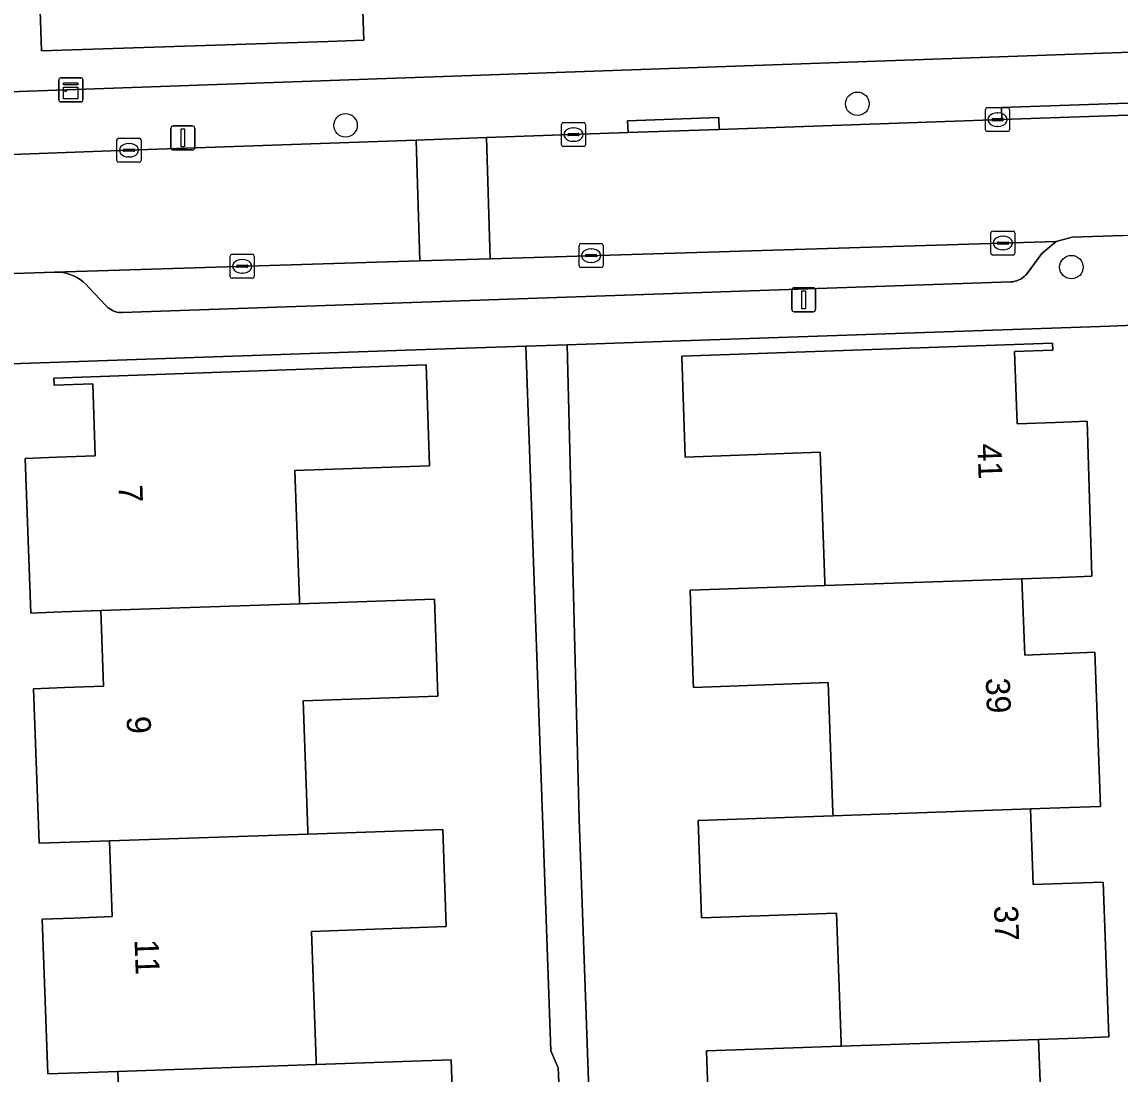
# Model space of a CAD drawing. Extents: x 161084 to 161928, y 385354 to 386522.
# Drawn here: x 161647.18 to 161692.9, y 386373.23 to 386417.03 of the extents above; entities that cross this region are included whole.
import ezdxf

# ---------------------------------------------------------------- set-up
doc = ezdxf.new("R2010")
doc.units = 0
for name, color, linetype in [('IMGEO_Boom', 7, 'Continuous'), ('IMGEO_Erf', 7, 'Continuous'), ('IMGEO_Kast', 7, 'Continuous'), ('IMGEO_Kolk', 7, 'Continuous'), ('IMGEO_Lichtmast', 7, 'Continuous'), ('IMGEO_Muur', 7, 'Continuous'), ('IMGEO_Pand', 7, 'Continuous'), ('IMGEO_Pand_nummerreeks', 7, 'Continuous'), ('IMGEO_Parkeervlak_open', 7, 'Continuous'), ('IMGEO_Rijbaan_lokaal_open', 7, 'Continuous'), ('IMGEO_Voetpad_open', 7, 'Continuous')]:
    doc.layers.add(name, color=color, linetype=linetype)

msp = doc.modelspace()

# ---------------------------------------------------------------- linework, layer by layer
at = {"layer": 'IMGEO_Boom'}
for centre in [(161681.963, 386413.623), (161660.65, 386412.726), (161690.874, 386406.823)]:
    msp.add_circle(centre, 0.489, dxfattribs=at)
at = {"layer": 'IMGEO_Erf'}
for points in [[(161642.807, 386444.027), (161643.913, 386414.021), (161736.105, 386417.289)], [(161661.217, 386421.974), (161661.409, 386416.265), (161659.922, 386416.215), (161647.995, 386415.832), (161647.773, 386422.544)], [(161696.458, 386340.02), (161694.138, 386404.428), (161692.468, 386404.371), (161674.625, 386403.756), (161669.872, 386403.593), (161670.374, 386383.84), (161671.064, 386364.776)], [(161675.82, 386370.137), (161675.675, 386374.19), (161681.29, 386374.385), (161681.285, 386374.536), (161681.092, 386379.931), (161675.478, 386379.73), (161675.334, 386383.784), (161680.949, 386383.979), (161680.944, 386384.128), (161680.751, 386389.523), (161675.137, 386389.322), (161675.128, 386389.581), (161674.993, 386393.378), (161680.607, 386393.57), (161680.602, 386393.72), (161680.409, 386399.115), (161674.796, 386398.914), (161674.647, 386403.11), (161690.091, 386403.663), (161690.102, 386403.363), (161688.503, 386403.306), (161688.611, 386400.298), (161690.209, 386400.357), (161691.529, 386400.406), (161691.723, 386393.95), (161690.439, 386393.906), (161688.813, 386393.85), (161688.93, 386390.669), (161690.567, 386390.735), (161691.848, 386390.787), (161692.084, 386384.367), (161690.798, 386384.322), (161689.168, 386384.265), (161689.281, 386381.115), (161690.914, 386381.175), (161692.199, 386381.222), (161692.43, 386374.773), (161691.14, 386374.728), (161689.51, 386374.671), (161689.623, 386371.519)], [(161651.287, 386370.211), (161651.17, 386373.341), (161649.545, 386373.285), (161648.249, 386373.24), (161648.015, 386379.671), (161649.316, 386379.725), (161650.933, 386379.792), (161650.818, 386382.935), (161649.187, 386382.879), (161647.887, 386382.835), (161647.656, 386389.272), (161648.955, 386389.32), (161650.574, 386389.38), (161650.461, 386392.521), (161648.842, 386392.465), (161647.544, 386392.42), (161647.31, 386398.86), (161648.629, 386398.907), (161650.228, 386398.964), (161650.13, 386401.962), (161648.521, 386401.904), (161648.51, 386402.204), (161664.001, 386402.76), (161664.152, 386398.553), (161658.536, 386398.352), (161658.73, 386392.956), (161658.735, 386392.807), (161664.353, 386393.001), (161664.498, 386388.961), (161658.882, 386388.76), (161659.076, 386383.364), (161659.081, 386383.217), (161664.699, 386383.409), (161664.844, 386379.369), (161659.228, 386379.168), (161659.422, 386373.772), (161659.427, 386373.625), (161665.045, 386373.818), (161665.19, 386369.777)]]:
    msp.add_lwpolyline(points, dxfattribs=at)
msp.add_lwpolyline([(161669.497, 386373.487), (161669.194, 386374.194), (161668.159, 386403.534), (161663.979, 386403.39), (161644.315, 386402.713), (161646.505, 386338.361), (161646.656, 386333.93), (161660.841, 386334.438), (161670.779, 386334.793), (161669.719, 386364.437), (161669.901, 386364.767)], close=True, dxfattribs=at)
at = {"layer": 'IMGEO_Kast'}
for p, q in [((161648.713, 386413.777), (161648.713, 386414.618)), ((161648.713, 386414.618), (161648.713, 386413.777)), ((161648.788, 386414.702), (161649.629, 386414.702)), ((161649.629, 386414.702), (161648.788, 386414.702)), ((161649.713, 386414.627), (161649.713, 386413.786)), ((161649.713, 386413.786), (161649.713, 386414.627)), ((161649.638, 386413.702), (161648.797, 386413.702)), ((161648.797, 386413.702), (161649.638, 386413.702))]:
    msp.add_line(p, q, dxfattribs=at)
for points in [[(161648.908, 386414.492), (161649.508, 386414.492), (161649.508, 386414.407), (161648.908, 386414.407), (161648.908, 386414.492)], [(161648.908, 386414.317), (161649.508, 386414.317), (161649.508, 386413.828), (161648.908, 386413.828), (161648.908, 386414.317)]]:
    msp.add_lwpolyline(points, dxfattribs=at)
msp.add_circle((161648.992, 386414.166), 0.0377, dxfattribs=at)
for centre, start, end in [((161648.791, 386414.624), 92.4484, 184.2845), ((161648.791, 386414.624), 92.4484, 184.2845), ((161649.635, 386414.624), 2.4484, 94.2845), ((161649.635, 386414.624), 2.4484, 94.2845), ((161648.791, 386413.78), 182.4484, 274.2845), ((161648.791, 386413.78), 182.4484, 274.2845), ((161649.635, 386413.78), 272.4484, 4.2845), ((161649.635, 386413.78), 272.4484, 4.2845)]:
    msp.add_arc(centre, 0.0779, start, end, dxfattribs=at)
at = {"layer": 'IMGEO_Kolk'}
for p, q in [((161687.298, 386412.536), (161687.298, 386413.388)), ((161687.373, 386413.462), (161688.225, 386413.462)), ((161688.299, 386413.388), (161688.299, 386412.536)), ((161669.715, 386412.84), (161670.567, 386412.84)), ((161687.557, 386412.956), (161687.557, 386412.968)), ((161687.995, 386412.919), (161687.597, 386412.919)), ((161687.6, 386413.005), (161687.998, 386413.005)), ((161687.786, 386413.242), (161687.811, 386413.242)), ((161688.041, 386412.968), (161688.041, 386412.956)), ((161669.64, 386411.914), (161669.64, 386412.766)), ((161669.899, 386412.334), (161669.899, 386412.346)), ((161669.942, 386412.383), (161670.34, 386412.383)), ((161670.128, 386412.62), (161670.153, 386412.62)), ((161670.383, 386412.346), (161670.383, 386412.334)), ((161670.641, 386412.766), (161670.641, 386411.914)), ((161688.225, 386412.462), (161687.373, 386412.462)), ((161687.809, 386412.682), (161687.784, 386412.682)), ((161651.132, 386411.263), (161651.132, 386412.115)), ((161651.207, 386412.189), (161652.059, 386412.189)), ((161651.62, 386411.969), (161651.645, 386411.969)), ((161652.133, 386412.115), (161652.133, 386411.263)), ((161670.337, 386412.297), (161669.939, 386412.297)), ((161670.151, 386412.06), (161670.126, 386412.06)), ((161651.391, 386411.683), (161651.391, 386411.695)), ((161651.829, 386411.646), (161651.431, 386411.646)), ((161651.434, 386411.732), (161651.832, 386411.732)), ((161651.875, 386411.695), (161651.875, 386411.683)), ((161670.567, 386411.84), (161669.715, 386411.84)), ((161652.059, 386411.189), (161651.207, 386411.189)), ((161651.643, 386411.409), (161651.618, 386411.409)), ((161687.523, 386407.399), (161687.523, 386408.251)), ((161687.598, 386408.325), (161688.45, 386408.325)), ((161688.524, 386408.251), (161688.524, 386407.399)), ((161670.447, 386407.801), (161671.299, 386407.801)), ((161687.782, 386407.819), (161687.782, 386407.831)), ((161688.22, 386407.782), (161687.822, 386407.782)), ((161687.825, 386407.868), (161688.223, 386407.868)), ((161688.011, 386408.105), (161688.036, 386408.105)), ((161688.266, 386407.831), (161688.266, 386407.819)), ((161655.922, 386407.357), (161656.774, 386407.357)), ((161670.372, 386406.875), (161670.372, 386407.727)), ((161670.631, 386407.295), (161670.631, 386407.307)), ((161670.674, 386407.344), (161671.072, 386407.344)), ((161670.86, 386407.581), (161670.885, 386407.581)), ((161671.115, 386407.307), (161671.115, 386407.295)), ((161671.373, 386407.727), (161671.373, 386406.875)), ((161688.45, 386407.325), (161687.598, 386407.325)), ((161688.034, 386407.545), (161688.009, 386407.545)), ((161655.847, 386406.431), (161655.847, 386407.283)), ((161656.106, 386406.851), (161656.106, 386406.863)), ((161656.149, 386406.9), (161656.547, 386406.9)), ((161656.335, 386407.137), (161656.36, 386407.137)), ((161656.59, 386406.863), (161656.59, 386406.851)), ((161656.848, 386407.283), (161656.848, 386406.431)), ((161671.069, 386407.258), (161670.671, 386407.258)), ((161670.883, 386407.021), (161670.858, 386407.021)), ((161656.544, 386406.814), (161656.146, 386406.814)), ((161656.358, 386406.577), (161656.333, 386406.577)), ((161671.299, 386406.801), (161670.447, 386406.801)), ((161656.774, 386406.357), (161655.922, 386406.357))]:
    msp.add_line(p, q, dxfattribs=at)
for points in [[(161687.298, 386412.536), (161687.298, 386413.388)], [(161687.373, 386413.462), (161688.225, 386413.462)], [(161688.299, 386413.388), (161688.299, 386412.536)], [(161669.715, 386412.84), (161670.567, 386412.84)], [(161669.64, 386411.914), (161669.64, 386412.766)], [(161670.641, 386412.766), (161670.641, 386411.914)], [(161688.225, 386412.462), (161687.373, 386412.462)], [(161651.132, 386411.263), (161651.132, 386412.115)], [(161651.207, 386412.189), (161652.059, 386412.189)], [(161652.133, 386412.115), (161652.133, 386411.263)], [(161670.567, 386411.84), (161669.715, 386411.84)], [(161652.059, 386411.189), (161651.207, 386411.189)], [(161687.523, 386407.399), (161687.523, 386408.251)], [(161687.598, 386408.325), (161688.45, 386408.325)], [(161688.524, 386408.251), (161688.524, 386407.399)], [(161670.447, 386407.801), (161671.299, 386407.801)], [(161655.922, 386407.357), (161656.774, 386407.357)], [(161670.372, 386406.875), (161670.372, 386407.727)], [(161671.373, 386407.727), (161671.373, 386406.875)], [(161688.45, 386407.325), (161687.598, 386407.325)], [(161655.847, 386406.431), (161655.847, 386407.283)], [(161656.848, 386407.283), (161656.848, 386406.431)], [(161671.299, 386406.801), (161670.447, 386406.801)], [(161656.774, 386406.357), (161655.922, 386406.357)]]:
    msp.add_lwpolyline(points, dxfattribs=at)
for centre, radius, start, end in [((161687.375, 386413.386), 0.0765, 91.552, 178.448), ((161687.375, 386413.386), 0.0765, 91.552, 178.448), ((161688.223, 386413.386), 0.0765, 1.552, 88.448), ((161688.223, 386413.386), 0.0765, 1.552, 88.448), ((161669.717, 386412.764), 0.0765, 91.552, 178.448), ((161669.717, 386412.764), 0.0765, 91.552, 178.448), ((161670.565, 386412.764), 0.0765, 1.552, 88.448), ((161670.565, 386412.764), 0.0765, 1.552, 88.448), ((161687.597, 386412.965), 0.0403, 85.8775, 175.7526), ((161687.594, 386412.955), 0.0366, 178.938, 274.7102), ((161687.998, 386412.962), 0.043, 264.8664, 352.4533), ((161688.002, 386412.967), 0.0386, 1.7309, 96.639), ((161669.939, 386412.343), 0.0403, 85.8775, 175.7526), ((161669.936, 386412.333), 0.0366, 178.938, 274.7102), ((161670.34, 386412.34), 0.043, 264.8664, 352.4533), ((161670.344, 386412.345), 0.0386, 1.7309, 96.639), ((161687.375, 386412.538), 0.0765, 181.552, 268.448), ((161687.375, 386412.538), 0.0765, 181.552, 268.448), ((161688.223, 386412.538), 0.0765, 271.552, 358.448), ((161688.223, 386412.538), 0.0765, 271.552, 358.448), ((161651.209, 386412.113), 0.0765, 91.552, 178.448), ((161651.209, 386412.113), 0.0765, 91.552, 178.448), ((161652.057, 386412.113), 0.0765, 1.552, 88.448), ((161652.057, 386412.113), 0.0765, 1.552, 88.448), ((161669.717, 386411.916), 0.0765, 181.552, 268.448), ((161669.717, 386411.916), 0.0765, 181.552, 268.448), ((161670.565, 386411.916), 0.0765, 271.552, 358.448), ((161670.565, 386411.916), 0.0765, 271.552, 358.448), ((161651.431, 386411.692), 0.0403, 85.8775, 175.7526), ((161651.428, 386411.682), 0.0366, 178.938, 274.7102), ((161651.832, 386411.689), 0.043, 264.8664, 352.4533), ((161651.836, 386411.694), 0.0386, 1.7309, 96.639), ((161651.209, 386411.265), 0.0765, 181.552, 268.448), ((161651.209, 386411.265), 0.0765, 181.552, 268.448), ((161652.057, 386411.265), 0.0765, 271.552, 358.448), ((161652.057, 386411.265), 0.0765, 271.552, 358.448), ((161687.6, 386408.249), 0.0765, 91.552, 178.448), ((161687.6, 386408.249), 0.0765, 91.552, 178.448), ((161688.448, 386408.249), 0.0765, 1.552, 88.448), ((161688.448, 386408.249), 0.0765, 1.552, 88.448), ((161670.449, 386407.725), 0.0765, 91.552, 178.448), ((161670.449, 386407.725), 0.0765, 91.552, 178.448), ((161671.297, 386407.725), 0.0765, 1.552, 88.448), ((161671.297, 386407.725), 0.0765, 1.552, 88.448), ((161687.822, 386407.828), 0.0403, 85.8775, 175.7526), ((161687.819, 386407.818), 0.0366, 178.938, 274.7102), ((161688.223, 386407.825), 0.043, 264.8664, 352.4533), ((161688.227, 386407.83), 0.0386, 1.7309, 96.639), ((161655.924, 386407.281), 0.0765, 91.552, 178.448), ((161655.924, 386407.281), 0.0765, 91.552, 178.448), ((161656.772, 386407.281), 0.0765, 1.552, 88.448), ((161656.772, 386407.281), 0.0765, 1.552, 88.448), ((161670.671, 386407.304), 0.0403, 85.8775, 175.7526), ((161671.076, 386407.306), 0.0386, 1.7309, 96.639), ((161687.6, 386407.401), 0.0765, 181.552, 268.448), ((161687.6, 386407.401), 0.0765, 181.552, 268.448), ((161688.448, 386407.401), 0.0765, 271.552, 358.448), ((161688.448, 386407.401), 0.0765, 271.552, 358.448), ((161656.146, 386406.86), 0.0403, 85.8775, 175.7526), ((161656.143, 386406.85), 0.0366, 178.938, 274.7102), ((161656.547, 386406.857), 0.043, 264.8664, 352.4533), ((161656.551, 386406.862), 0.0386, 1.7309, 96.639), ((161670.449, 386406.877), 0.0765, 181.552, 268.448), ((161670.449, 386406.877), 0.0765, 181.552, 268.448), ((161670.668, 386407.294), 0.0366, 178.938, 274.7102), ((161671.072, 386407.301), 0.043, 264.8664, 352.4533), ((161671.297, 386406.877), 0.0765, 271.552, 358.448), ((161671.297, 386406.877), 0.0765, 271.552, 358.448), ((161655.924, 386406.433), 0.0765, 181.552, 268.448), ((161655.924, 386406.433), 0.0765, 181.552, 268.448), ((161656.772, 386406.433), 0.0765, 271.552, 358.448), ((161656.772, 386406.433), 0.0765, 271.552, 358.448)]:
    msp.add_arc(centre, radius, start, end, dxfattribs=at)
for centre, major_axis, ratio, start_param, end_param in [((161687.785, 386412.962), (-0.387, 0.002), 0.722429, 4.712389, 7.853982), ((161687.81, 386412.962), (-0.39, 0.002), 0.717154, 1.570796, 4.712389), ((161670.127, 386412.34), (-0.387, 0.002), 0.722429, 4.712389, 7.853982), ((161670.152, 386412.34), (-0.39, 0.002), 0.717154, 1.570796, 4.712389), ((161651.619, 386411.689), (-0.387, 0.002), 0.722429, 4.712389, 7.853982), ((161651.644, 386411.689), (-0.39, 0.002), 0.717154, 1.570796, 4.712389), ((161688.01, 386407.825), (-0.387, 0.002), 0.722429, 4.712389, 7.853982), ((161688.035, 386407.825), (-0.39, 0.002), 0.717154, 1.570796, 4.712389), ((161670.859, 386407.301), (-0.387, 0.002), 0.722429, 4.712389, 7.853982), ((161670.884, 386407.301), (-0.39, 0.002), 0.717154, 1.570796, 4.712389), ((161656.334, 386406.857), (-0.387, 0.002), 0.722429, 4.712389, 7.853982), ((161656.359, 386406.857), (-0.39, 0.002), 0.717154, 1.570796, 4.712389)]:
    msp.add_ellipse(centre, major_axis=major_axis, ratio=ratio, start_param=start_param, end_param=end_param, dxfattribs=at)
at = {"layer": 'IMGEO_Lichtmast'}
for p, q in [((161653.379, 386411.802), (161653.379, 386412.602)), ((161653.379, 386412.602), (161653.379, 386411.802)), ((161653.479, 386412.702), (161654.269, 386412.702)), ((161654.269, 386412.702), (161653.479, 386412.702)), ((161654.369, 386412.602), (161654.369, 386411.802)), ((161654.369, 386411.802), (161654.369, 386412.602)), ((161654.269, 386411.702), (161653.479, 386411.702)), ((161653.479, 386411.702), (161654.269, 386411.702)), ((161679.331, 386405.965), (161680.121, 386405.965)), ((161680.121, 386405.965), (161679.331, 386405.965)), ((161679.231, 386405.065), (161679.231, 386405.865)), ((161679.231, 386405.865), (161679.231, 386405.065)), ((161680.221, 386405.865), (161680.221, 386405.065)), ((161680.221, 386405.065), (161680.221, 386405.865)), ((161680.121, 386404.965), (161679.331, 386404.965)), ((161679.331, 386404.965), (161680.121, 386404.965))]:
    msp.add_line(p, q, dxfattribs=at)
for points in [[(161653.799, 386412.577), (161653.949, 386412.577), (161653.949, 386411.827), (161653.799, 386411.827), (161653.799, 386412.577)], [(161679.651, 386405.84), (161679.801, 386405.84), (161679.801, 386405.09), (161679.651, 386405.09), (161679.651, 386405.84)]]:
    msp.add_lwpolyline(points, dxfattribs=at)
for centre, start, end in [((161653.479, 386412.602), 90, 180), ((161653.479, 386412.602), 90, 180), ((161654.269, 386412.602), 0, 90), ((161654.269, 386412.602), 360, 90), ((161653.479, 386411.802), 180, 270), ((161653.479, 386411.802), 180, 270), ((161654.269, 386411.802), 270, 0), ((161654.269, 386411.802), 270, 0), ((161679.331, 386405.865), 90, 180), ((161679.331, 386405.865), 90, 180), ((161680.121, 386405.865), 0, 90), ((161680.121, 386405.865), 360, 90), ((161679.331, 386405.065), 180, 270), ((161679.331, 386405.065), 180, 270), ((161680.121, 386405.065), 270, 0), ((161680.121, 386405.065), 270, 0)]:
    msp.add_arc(centre, 0.1, start, end, dxfattribs=at)
at = {"layer": 'IMGEO_Muur'}
msp.add_lwpolyline([(161663.979, 386403.39), (161674.625, 386403.756)], dxfattribs=at)
at = {"layer": 'IMGEO_Pand'}
for points in [[(161659.922, 386416.215), (161661.409, 386416.265), (161661.217, 386421.974), (161659.732, 386421.924), (161658.189, 386421.872), (161658.042, 386426.285), (161649.033, 386425.985), (161649.146, 386422.589), (161647.773, 386422.544), (161647.995, 386415.832)], [(161691.529, 386400.406), (161690.209, 386400.357), (161688.611, 386400.298), (161688.503, 386403.306), (161690.102, 386403.363), (161690.091, 386403.663), (161674.647, 386403.11), (161674.796, 386398.914), (161680.409, 386399.115), (161680.602, 386393.72), (161680.607, 386393.57), (161688.813, 386393.85), (161690.439, 386393.906), (161691.723, 386393.95)], [(161658.536, 386398.352), (161664.152, 386398.553), (161664.001, 386402.76), (161648.51, 386402.204), (161648.521, 386401.904), (161650.13, 386401.962), (161650.228, 386398.964), (161648.629, 386398.907), (161647.31, 386398.86), (161647.544, 386392.42), (161648.842, 386392.465), (161650.461, 386392.521), (161658.735, 386392.807), (161658.73, 386392.956)], [(161691.848, 386390.787), (161690.567, 386390.735), (161688.93, 386390.669), (161688.813, 386393.85), (161680.607, 386393.57), (161674.993, 386393.378), (161675.128, 386389.581), (161675.137, 386389.322), (161680.751, 386389.523), (161680.944, 386384.128), (161680.949, 386383.979), (161689.168, 386384.265), (161690.798, 386384.322), (161692.084, 386384.367)], [(161658.882, 386388.76), (161664.498, 386388.961), (161664.353, 386393.001), (161658.735, 386392.807), (161650.461, 386392.521), (161650.574, 386389.38), (161648.955, 386389.32), (161647.656, 386389.272), (161647.887, 386382.835), (161649.187, 386382.879), (161650.818, 386382.935), (161659.081, 386383.217), (161659.076, 386383.364)], [(161692.199, 386381.222), (161690.914, 386381.175), (161689.281, 386381.115), (161689.168, 386384.265), (161680.949, 386383.979), (161675.334, 386383.784), (161675.478, 386379.73), (161681.092, 386379.931), (161681.285, 386374.536), (161681.29, 386374.385), (161689.51, 386374.671), (161691.14, 386374.728), (161692.43, 386374.773)], [(161659.228, 386379.168), (161664.844, 386379.369), (161664.699, 386383.409), (161659.081, 386383.217), (161650.818, 386382.935), (161650.933, 386379.792), (161649.316, 386379.725), (161648.015, 386379.671), (161648.249, 386373.24), (161649.545, 386373.285), (161651.17, 386373.341), (161659.427, 386373.625), (161659.422, 386373.772)], [(161692.541, 386371.623), (161691.252, 386371.577), (161689.623, 386371.519), (161689.51, 386374.671), (161681.29, 386374.385), (161675.675, 386374.19), (161675.82, 386370.137), (161681.434, 386370.338), (161681.627, 386364.944), (161681.632, 386364.795), (161689.85, 386365.086), (161691.484, 386365.144), (161692.772, 386365.19)], [(161659.574, 386369.576), (161665.19, 386369.777), (161665.045, 386373.818), (161659.427, 386373.625), (161651.17, 386373.341), (161651.287, 386370.211), (161649.666, 386370.147), (161648.369, 386370.096), (161648.609, 386363.655), (161649.909, 386363.699), (161651.503, 386363.753), (161659.773, 386364.036), (161659.768, 386364.18)]]:
    msp.add_lwpolyline(points, close=True, dxfattribs=at)
at = {"layer": 'IMGEO_Parkeervlak_open'}
msp.add_lwpolyline([(161648.546, 386406.619), (161648.706, 386406.615), (161648.865, 386406.597), (161649.022, 386406.565), (161649.175, 386406.518), (161649.323, 386406.459), (161649.466, 386406.386), (161649.601, 386406.301), (161649.728, 386406.204), (161649.846, 386406.096), (161649.954, 386405.978), (161650.648, 386405.241), (161650.704, 386405.182), (161650.765, 386405.129), (161650.831, 386405.081), (161650.901, 386405.039), (161650.974, 386405.004), (161651.05, 386404.975), (161651.129, 386404.953), (161651.209, 386404.938), (161651.29, 386404.931), (161651.344, 386404.93), (161688.354, 386406.204), (161688.44, 386406.214), (161688.524, 386406.231), (161688.607, 386406.256), (161688.687, 386406.288), (161688.764, 386406.327), (161688.837, 386406.373), (161688.905, 386406.425), (161688.969, 386406.483), (161689.027, 386406.547), (161689.034, 386406.555), (161689.637, 386407.386), (161690.237, 386407.894), (161666.672, 386407.174), (161663.744, 386407.084)], close=True, dxfattribs=at)
at = {"layer": 'IMGEO_Rijbaan_lokaal_open'}
for points in [[(161663.59, 386412.109), (161651.629, 386411.688), (161644.516, 386411.429), (161644.281, 386411.421), (161644.013, 386411.435), (161643.748, 386411.472), (161643.488, 386411.533), (161643.233, 386411.617), (161642.988, 386411.723), (161642.752, 386411.851), (161642.53, 386411.999), (161642.321, 386412.166), (161642.128, 386412.352), (161641.952, 386412.554), (161641.796, 386412.771), (161641.659, 386413.001), (161641.543, 386413.242), (161641.449, 386413.493), (161641.378, 386413.751), (161641.331, 386414.015), (161641.307, 386414.281), (161641.783, 386402.226)], [(161645.609, 386406.514), (161648.536, 386406.619), (161648.546, 386406.619), (161663.744, 386407.084), (161663.59, 386412.109)]]:
    msp.add_lwpolyline(points, dxfattribs=at)
for points in [[(161735.49, 386414.46), (161729.79, 386414.465), (161723.726, 386414.246), (161711.994, 386413.821), (161705.914, 386413.601), (161703.314, 386413.507), (161694.033, 386413.18), (161687.981, 386412.967), (161676.209, 386412.553), (161672.414, 386412.42), (161666.518, 386412.212), (161666.672, 386407.174), (161690.237, 386407.894), (161690.906, 386408.064), (161693.026, 386408.142), (161701.523, 386408.455), (161706.589, 386408.642), (161714.999, 386408.952), (161720.389, 386409.151), (161735.683, 386409.598)], [(161666.672, 386407.174), (161666.518, 386412.212), (161663.59, 386412.109), (161663.744, 386407.084)]]:
    msp.add_lwpolyline(points, close=True, dxfattribs=at)
at = {"layer": 'IMGEO_Voetpad_open'}
for points in [[(161736.105, 386417.289), (161643.913, 386414.021), (161644.013, 386411.435), (161644.281, 386411.421), (161644.516, 386411.429), (161651.629, 386411.688), (161663.59, 386412.109), (161666.518, 386412.212), (161672.414, 386412.42), (161672.397, 386412.918), (161676.192, 386413.052), (161676.209, 386412.553), (161687.981, 386412.967), (161687.964, 386413.466), (161694.016, 386413.679), (161694.033, 386413.18), (161703.314, 386413.507), (161705.914, 386413.601), (161705.896, 386414.1), (161711.976, 386414.32), (161711.994, 386413.821), (161723.726, 386414.246)], [(161693.026, 386408.142), (161690.906, 386408.064), (161690.237, 386407.894), (161689.637, 386407.386), (161689.034, 386406.555), (161689.027, 386406.547), (161688.969, 386406.483), (161688.905, 386406.425), (161688.837, 386406.373), (161688.764, 386406.327), (161688.687, 386406.288), (161688.607, 386406.256), (161688.524, 386406.231), (161688.44, 386406.214), (161688.354, 386406.204), (161651.344, 386404.93), (161651.29, 386404.931), (161651.209, 386404.938), (161651.129, 386404.953), (161651.05, 386404.975), (161650.974, 386405.004), (161650.901, 386405.039), (161650.831, 386405.081), (161650.765, 386405.129), (161650.704, 386405.182), (161650.648, 386405.241), (161649.954, 386405.978), (161649.846, 386406.096), (161649.728, 386406.204), (161649.601, 386406.301), (161649.466, 386406.386), (161649.323, 386406.459), (161649.175, 386406.518), (161649.022, 386406.565), (161648.865, 386406.597), (161648.706, 386406.615), (161648.546, 386406.619), (161648.536, 386406.619), (161645.609, 386406.514)], [(161642.885, 386405.094), (161644.315, 386402.713), (161663.979, 386403.39), (161668.159, 386403.534), (161669.872, 386403.593), (161674.625, 386403.756), (161692.468, 386404.371), (161694.138, 386404.428), (161700.702, 386404.522), (161707.464, 386404.75)]]:
    msp.add_lwpolyline(points, dxfattribs=at)
for points in [[(161687.981, 386412.967), (161694.033, 386413.18), (161694.016, 386413.679), (161687.964, 386413.466)], [(161672.414, 386412.42), (161676.209, 386412.553), (161676.192, 386413.052), (161672.397, 386412.918)], [(161669.872, 386403.593), (161668.159, 386403.534), (161669.194, 386374.194), (161669.497, 386373.487), (161669.901, 386364.767), (161669.719, 386364.437), (161670.779, 386334.793), (161672.087, 386334.84), (161671.781, 386345.548), (161671.763, 386350.26), (161671.507, 386350.26), (161671.364, 386354.307), (161671.53, 386354.317), (161671.371, 386361.126), (161671.064, 386364.776), (161670.374, 386383.84)]]:
    msp.add_lwpolyline(points, close=True, dxfattribs=at)

# ---------------------------------------------------------------- texts
at = {"layer": 'IMGEO_Pand_nummerreeks'}
for s, rotation, p in [('41', 272.0567, (161686.959, 386399.462)), ('7', 272.0395, (161651.19, 386397.751)), ('39', 272.0567, (161687.308, 386389.712)), ('9', 272.0395, (161651.533, 386388.116)), ('37', 272.0567, (161687.649, 386380.231)), ('11', 272.0395, (161651.863, 386378.826))]:
    msp.add_text(s, height=1, rotation=rotation, dxfattribs=at).set_placement(p)

doc.saveas('drawing.dxf')
